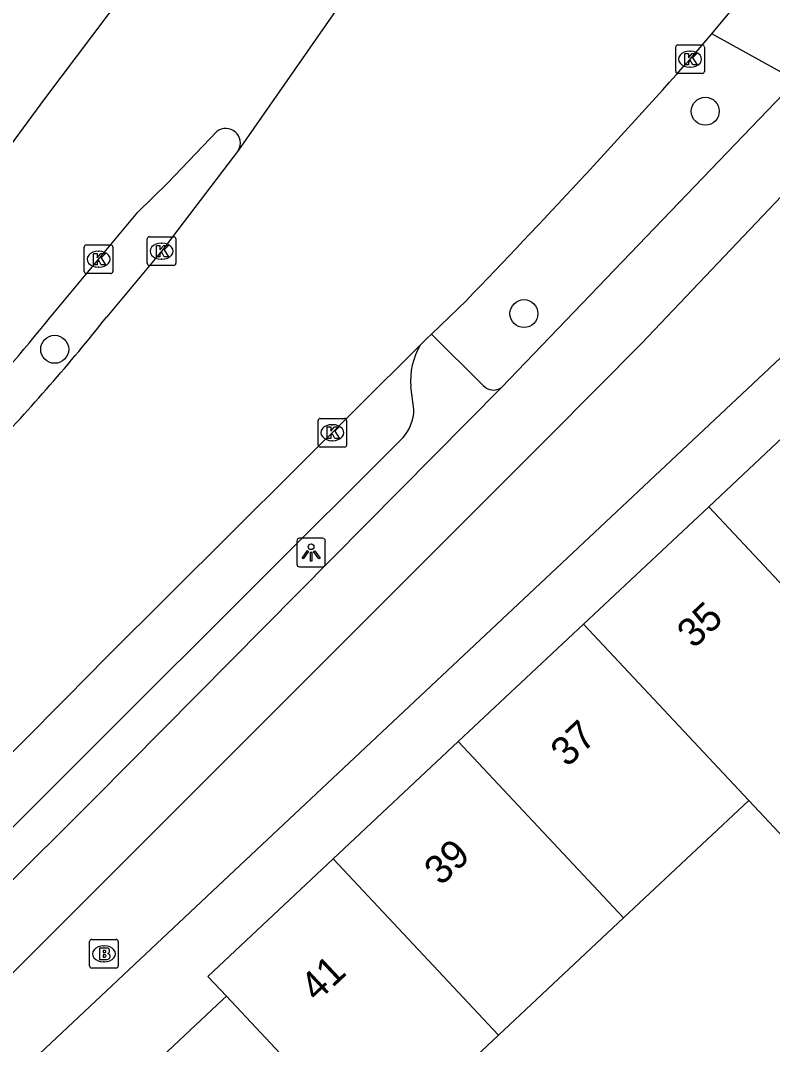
# Model space of a CAD drawing. Extents: x 159961 to 160856, y 382704 to 383353.
# Drawn here: x 160327.59 to 160353.88, y 383104.99 to 383140.78 of the extents above; entities that cross this region are included whole.
import ezdxf

# ---------------------------------------------------------------- set-up
doc = ezdxf.new("R2010")
doc.units = 0
for name, color, linetype in [('IMGEO_Berm_open', 7, 'Continuous'), ('IMGEO_Boom', 7, 'Continuous'), ('IMGEO_Brandkraan', 7, 'Continuous'), ('IMGEO_Fietspad_open', 7, 'Continuous'), ('IMGEO_Kolk', 7, 'Continuous'), ('IMGEO_Lichtpunt', 7, 'Continuous'), ('IMGEO_Pand', 7, 'Continuous'), ('IMGEO_Pand_nummerreeks', 7, 'Continuous'), ('IMGEO_Parkeervlak_open', 7, 'Continuous'), ('IMGEO_Rijbaan_lokaal_gesloten', 7, 'Continuous'), ('IMGEO_Voetpad_open', 7, 'Continuous')]:
    doc.layers.add(name, color=color, linetype=linetype)

msp = doc.modelspace()

# ---------------------------------------------------------------- linework, layer by layer
at = {"layer": 'IMGEO_Berm_open'}
msp.add_lwpolyline([(160341.958, 383129.816), (160343.769, 383128.021)], dxfattribs=at)
msp.add_arc((160344.122, 383128.329), 0.468, 221.0883, 306.8466, dxfattribs=at)
at = {"layer": 'IMGEO_Boom'}
for centre in [(160351.526, 383137.605), (160345.19, 383130.533), (160328.79, 383129.286)]:
    msp.add_circle(centre, 0.489, dxfattribs=at)
at = {"layer": 'IMGEO_Brandkraan'}
for p, q in [((160330.011, 383107.733), (160330.011, 383108.585)), ((160330.086, 383108.659), (160330.938, 383108.659)), ((160331.012, 383108.585), (160331.012, 383107.733)), ((160330.499, 383108.439), (160330.524, 383108.439)), ((160330.522, 383107.879), (160330.497, 383107.879)), ((160330.938, 383107.659), (160330.086, 383107.659))]:
    msp.add_line(p, q, dxfattribs=at)
for points in [[(160330.011, 383107.733), (160330.011, 383108.585)], [(160330.086, 383108.659), (160330.938, 383108.659)], [(160331.012, 383108.585), (160331.012, 383107.733)], [(160330.359, 383108.359), (160330.359, 383107.959), (160330.572, 383107.959)], [(160330.59, 383108.359), (160330.359, 383108.359)], [(160330.538, 383108.278), (160330.484, 383108.278), (160330.484, 383108.202)], [(160330.484, 383108.202), (160330.537, 383108.202)], [(160330.546, 383108.126), (160330.484, 383108.126), (160330.484, 383108.045)], [(160330.484, 383108.045), (160330.546, 383108.045)], [(160330.938, 383107.659), (160330.086, 383107.659)]]:
    msp.add_lwpolyline(points, dxfattribs=at)
for centre, radius, start, end in [((160330.088, 383108.583), 0.0765, 91.552, 178.448), ((160330.088, 383108.583), 0.0765, 91.552, 178.448), ((160330.936, 383108.583), 0.0765, 1.552, 88.448), ((160330.936, 383108.583), 0.0765, 1.552, 88.448), ((160330.539, 383108.24), 0.0379, 267.8285, 90.9355), ((160330.594, 383108.214), 0.145, 59.4692, 91.5367), ((160330.619, 383108.261), 0.0922, 285.5137, 58.1501), ((160330.547, 383108.085), 0.0404, 269.8759, 90.5077), ((160330.578, 383108.21), 0.251, 268.6676, 293.5347), ((160330.624, 383108.069), 0.105, 301.3115, 78.989), ((160330.088, 383107.735), 0.0765, 181.552, 268.448), ((160330.088, 383107.735), 0.0765, 181.552, 268.448), ((160330.936, 383107.735), 0.0765, 271.552, 358.448), ((160330.936, 383107.735), 0.0765, 271.552, 358.448)]:
    msp.add_arc(centre, radius, start, end, dxfattribs=at)
for centre, major_axis, ratio, start_param, end_param in [((160330.498, 383108.159), (-0.387, 0.002), 0.722429, 4.712389, 7.853982), ((160330.523, 383108.159), (-0.39, 0.002), 0.717154, 1.570796, 4.712389)]:
    msp.add_ellipse(centre, major_axis=major_axis, ratio=ratio, start_param=start_param, end_param=end_param, dxfattribs=at)
at = {"layer": 'IMGEO_Fietspad_open'}
for points in [[(160359.534, 383140.192), (160355.084, 383135.582), (160349.301, 383129.494), (160346.069, 383126.243), (160333.013, 383113.184), (160320.923, 383101.092), (160266.621, 383046.833), (160203.096, 382986.199)], [(160344.403, 383127.954), (160354.266, 383138.215)], [(160244.662, 383029.223), (160265.151, 383048.791), (160330.202, 383113.614), (160344.403, 383127.954)]]:
    msp.add_lwpolyline(points, dxfattribs=at)
at = {"layer": 'IMGEO_Kolk'}
for p, q in [((160350.494, 383138.999), (160350.494, 383139.851)), ((160350.569, 383139.925), (160351.421, 383139.925)), ((160350.982, 383139.705), (160351.007, 383139.705)), ((160351.495, 383139.851), (160351.495, 383138.999)), ((160351.005, 383139.145), (160350.98, 383139.145)), ((160351.421, 383138.925), (160350.569, 383138.925)), ((160329.9, 383132.933), (160330.752, 383132.933)), ((160332.026, 383132.291), (160332.026, 383133.143)), ((160332.101, 383133.217), (160332.953, 383133.217)), ((160332.514, 383132.997), (160332.539, 383132.997)), ((160333.027, 383133.143), (160333.027, 383132.291)), ((160329.825, 383132.007), (160329.825, 383132.859)), ((160330.313, 383132.713), (160330.338, 383132.713)), ((160330.826, 383132.859), (160330.826, 383132.007)), ((160330.336, 383132.153), (160330.311, 383132.153)), ((160332.953, 383132.217), (160332.101, 383132.217)), ((160332.537, 383132.437), (160332.512, 383132.437)), ((160330.752, 383131.933), (160329.9, 383131.933)), ((160337.993, 383125.945), (160337.993, 383126.797)), ((160338.068, 383126.871), (160338.92, 383126.871)), ((160338.994, 383126.797), (160338.994, 383125.945)), ((160338.481, 383126.651), (160338.506, 383126.651)), ((160338.504, 383126.091), (160338.479, 383126.091)), ((160338.92, 383125.871), (160338.068, 383125.871))]:
    msp.add_line(p, q, dxfattribs=at)
for points in [[(160350.494, 383138.999), (160350.494, 383139.851)], [(160350.569, 383139.925), (160351.421, 383139.925)], [(160351.495, 383139.851), (160351.495, 383138.999)], [(160350.815, 383139.625), (160350.938, 383139.625), (160350.938, 383139.474), (160351.068, 383139.625), (160351.232, 383139.625), (160351.086, 383139.474), (160351.239, 383139.225), (160351.087, 383139.225), (160351.002, 383139.389), (160350.938, 383139.322), (160350.938, 383139.225), (160350.815, 383139.225), (160350.815, 383139.625)], [(160351.421, 383138.925), (160350.569, 383138.925)], [(160329.9, 383132.933), (160330.752, 383132.933)], [(160332.026, 383132.291), (160332.026, 383133.143)], [(160332.101, 383133.217), (160332.953, 383133.217)], [(160332.347, 383132.917), (160332.47, 383132.917), (160332.47, 383132.766), (160332.6, 383132.917), (160332.764, 383132.917), (160332.618, 383132.766), (160332.771, 383132.517), (160332.619, 383132.517), (160332.534, 383132.681), (160332.47, 383132.614), (160332.47, 383132.517), (160332.347, 383132.517), (160332.347, 383132.917)], [(160333.027, 383133.143), (160333.027, 383132.291)], [(160329.825, 383132.007), (160329.825, 383132.859)], [(160330.146, 383132.633), (160330.269, 383132.633), (160330.269, 383132.482), (160330.399, 383132.633), (160330.563, 383132.633), (160330.417, 383132.482), (160330.57, 383132.233), (160330.418, 383132.233), (160330.333, 383132.397), (160330.269, 383132.33), (160330.269, 383132.233), (160330.146, 383132.233), (160330.146, 383132.633)], [(160330.826, 383132.859), (160330.826, 383132.007)], [(160332.953, 383132.217), (160332.101, 383132.217)], [(160330.752, 383131.933), (160329.9, 383131.933)], [(160337.993, 383125.945), (160337.993, 383126.797)], [(160338.068, 383126.871), (160338.92, 383126.871)], [(160338.994, 383126.797), (160338.994, 383125.945)], [(160338.314, 383126.571), (160338.437, 383126.571), (160338.437, 383126.42), (160338.567, 383126.571), (160338.731, 383126.571), (160338.585, 383126.42), (160338.738, 383126.171), (160338.586, 383126.171), (160338.501, 383126.335), (160338.437, 383126.268), (160338.437, 383126.171), (160338.314, 383126.171), (160338.314, 383126.571)], [(160338.92, 383125.871), (160338.068, 383125.871)]]:
    msp.add_lwpolyline(points, dxfattribs=at)
for centre, start, end in [((160350.571, 383139.849), 91.552, 178.448), ((160350.571, 383139.849), 91.552, 178.448), ((160351.419, 383139.849), 1.552, 88.448), ((160351.419, 383139.849), 1.552, 88.448), ((160350.571, 383139.001), 181.552, 268.448), ((160350.571, 383139.001), 181.552, 268.448), ((160351.419, 383139.001), 271.552, 358.448), ((160351.419, 383139.001), 271.552, 358.448), ((160329.902, 383132.857), 91.552, 178.448), ((160329.902, 383132.857), 91.552, 178.448), ((160330.75, 383132.857), 1.552, 88.448), ((160330.75, 383132.857), 1.552, 88.448), ((160332.103, 383133.141), 91.552, 178.448), ((160332.103, 383133.141), 91.552, 178.448), ((160332.951, 383133.141), 1.552, 88.448), ((160332.951, 383133.141), 1.552, 88.448), ((160332.103, 383132.293), 181.552, 268.448), ((160332.103, 383132.293), 181.552, 268.448), ((160332.951, 383132.293), 271.552, 358.448), ((160332.951, 383132.293), 271.552, 358.448), ((160329.902, 383132.009), 181.552, 268.448), ((160329.902, 383132.009), 181.552, 268.448), ((160330.75, 383132.009), 271.552, 358.448), ((160330.75, 383132.009), 271.552, 358.448), ((160338.07, 383126.795), 91.552, 178.448), ((160338.07, 383126.795), 91.552, 178.448), ((160338.918, 383126.795), 1.552, 88.448), ((160338.918, 383126.795), 1.552, 88.448), ((160338.07, 383125.947), 181.552, 268.448), ((160338.07, 383125.947), 181.552, 268.448), ((160338.918, 383125.947), 271.552, 358.448), ((160338.918, 383125.947), 271.552, 358.448)]:
    msp.add_arc(centre, 0.0765, start, end, dxfattribs=at)
for centre, major_axis, ratio, start_param, end_param in [((160350.981, 383139.425), (-0.387, 0.002), 0.722429, 4.712389, 7.853982), ((160351.006, 383139.425), (-0.39, 0.002), 0.717154, 1.570796, 4.712389), ((160332.513, 383132.717), (-0.387, 0.002), 0.722429, 4.712389, 7.853982), ((160332.538, 383132.717), (-0.39, 0.002), 0.717154, 1.570796, 4.712389), ((160330.312, 383132.433), (-0.387, 0.002), 0.722429, 4.712389, 7.853982), ((160330.337, 383132.433), (-0.39, 0.002), 0.717154, 1.570796, 4.712389), ((160338.48, 383126.371), (-0.387, 0.002), 0.722429, 4.712389, 7.853982), ((160338.505, 383126.371), (-0.39, 0.002), 0.717154, 1.570796, 4.712389)]:
    msp.add_ellipse(centre, major_axis=major_axis, ratio=ratio, start_param=start_param, end_param=end_param, dxfattribs=at)
at = {"layer": 'IMGEO_Lichtpunt'}
for p, q in [((160337.252, 383122.585), (160337.252, 383121.778)), ((160337.252, 383122.585), (160337.252, 383121.778)), ((160338.154, 383122.68), (160337.346, 383122.68)), ((160338.154, 383122.68), (160337.346, 383122.68)), ((160338.248, 383121.778), (160338.248, 383122.585)), ((160338.248, 383121.778), (160338.248, 383122.585)), ((160337.346, 383121.684), (160338.154, 383121.684)), ((160337.346, 383121.684), (160338.154, 383121.684))]:
    msp.add_line(p, q, dxfattribs=at)
for points in [[(160337.626, 383122.249), (160337.665, 383122.221), (160337.477, 383121.959), (160337.439, 383121.986), (160337.626, 383122.249)], [(160337.728, 383122.201), (160337.775, 383122.201), (160337.775, 383121.879), (160337.728, 383121.879), (160337.728, 383122.201)], [(160337.838, 383122.221), (160337.876, 383122.248), (160338.063, 383121.986), (160338.024, 383121.958), (160337.838, 383122.221)]]:
    msp.add_lwpolyline(points, dxfattribs=at)
msp.add_circle((160337.751, 383122.383), 0.0994, dxfattribs=at)
for centre, start, end in [((160337.346, 383122.585), 90, 180), ((160337.346, 383122.585), 90, 180), ((160338.154, 383122.585), 0, 90), ((160338.154, 383122.585), 0, 90), ((160337.346, 383121.778), 180, 270), ((160337.346, 383121.778), 180, 270), ((160338.154, 383121.778), 270, 0), ((160338.154, 383121.778), 270, 360)]:
    msp.add_arc(centre, 0.0946, start, end, dxfattribs=at)
at = {"layer": 'IMGEO_Pand'}
for points in [[(160356.025, 383127.89), (160351.648, 383123.786)], [(160351.648, 383123.786), (160347.272, 383119.682)], [(160351.648, 383123.786), (160357.427, 383117.623), (160359.369, 383115.552)], [(160342.895, 383115.577), (160347.272, 383119.682)], [(160347.272, 383119.682), (160353.051, 383113.519)], [(160338.518, 383111.473), (160342.895, 383115.577)], [(160342.895, 383115.577), (160348.674, 383109.414)], [(160353.051, 383113.519), (160354.993, 383111.448), (160359.369, 383115.552)], [(160353.051, 383113.519), (160348.674, 383109.414)], [(160334.79, 383106.676), (160334.141, 383107.368), (160338.518, 383111.473)], [(160344.298, 383105.31), (160338.518, 383111.473)], [(160348.674, 383109.414), (160344.298, 383105.31)], [(160330.263, 383102.431), (160334.665, 383106.559), (160334.79, 383106.676)], [(160334.79, 383106.676), (160339.921, 383101.206)], [(160344.298, 383105.31), (160340.952, 383102.172), (160339.921, 383101.206)]]:
    msp.add_lwpolyline(points, dxfattribs=at)
at = {"layer": 'IMGEO_Parkeervlak_open'}
for points in [[(160341.347, 383127.178), (160341.233, 383127.99)], [(160260.54, 383046.135), (160265.346, 383050.749), (160286.446, 383071.777), (160313.927, 383099.222), (160330.504, 383115.762), (160340.966, 383126.2)]]:
    msp.add_lwpolyline(points, dxfattribs=at)
for centre, radius, start, end in [((160343.697, 383128.181), 2.472, 149.7563, 184.4352), ((160339.784, 383127.224), 1.563, 319.1013, 358.3298)]:
    msp.add_arc(centre, radius, start, end, dxfattribs=at)
at = {"layer": 'IMGEO_Rijbaan_lokaal_gesloten'}
for points in [[(160341.54, 383145.327), (160335.217, 383136.24)], [(160283.542, 383092.054), (160286.471, 383094.979), (160291.852, 383100.352), (160295.024, 383103.505), (160300.398, 383108.847), (160302.054, 383110.493), (160304.709, 383113.133), (160307.97, 383116.373), (160313.267, 383121.64), (160314.713, 383123.076), (160317.426, 383125.773), (160318.817, 383127.156), (160319.117, 383127.466), (160322.392, 383130.859), (160324.944, 383133.756), (160326.653, 383135.616), (160328.441, 383138.034), (160332.911, 383143.971)], [(160351.752, 383140.308), (160354.188, 383143.245)], [(160350.996, 383139.429), (160351.752, 383140.308)], [(160328.61, 383130.377), (160331.692, 383134.073), (160332.729, 383135.095), (160334.455, 383136.899)], [(160335.217, 383136.24), (160332.534, 383132.724), (160330.61, 383130.421)], [(160341.958, 383129.816), (160343.178, 383130.996)], [(160341.562, 383129.426), (160341.811, 383129.674), (160341.958, 383129.816)], [(160262.97, 383050.94), (160286.618, 383074.417), (160308.497, 383096.209), (160311.713, 383099.5), (160329.197, 383117.105), (160330.605, 383118.522), (160341.562, 383129.426)]]:
    msp.add_lwpolyline(points, dxfattribs=at)
for centre, radius, start, end in [((160144.408, 383323.111), 276.438, 315.97546, 318.35905), ((160334.767, 383136.49), 0.515, 330.9393, 127.3522), ((160281.16, 383168.393), 60.801, 312.8046, 321.29906), ((160276.702, 383173.218), 68.831, 316.37919, 321.55424)]:
    msp.add_arc(centre, radius, start, end, dxfattribs=at)
at = {"layer": 'IMGEO_Voetpad_open'}
for points in [[(160378.127, 383160.166), (160377.423, 383150.839), (160335.071, 383111.068), (160328.266, 383104.678), (160328.208, 383104.62)], [(160354.157, 383138.979), (160351.752, 383140.308)]]:
    msp.add_lwpolyline(points, dxfattribs=at)

# ---------------------------------------------------------------- texts
at = {"layer": 'IMGEO_Pand_nummerreeks'}
for s, rotation, p in [('35', 43.1609, (160351.123, 383118.796)), ('37', 43.1627, (160346.704, 383114.652)), ('39', 43.1627, (160342.286, 383110.508)), ('41', 43.1609, (160337.95, 383106.443))]:
    msp.add_text(s, height=1, rotation=rotation, dxfattribs=at).set_placement(p)

doc.saveas('drawing.dxf')
